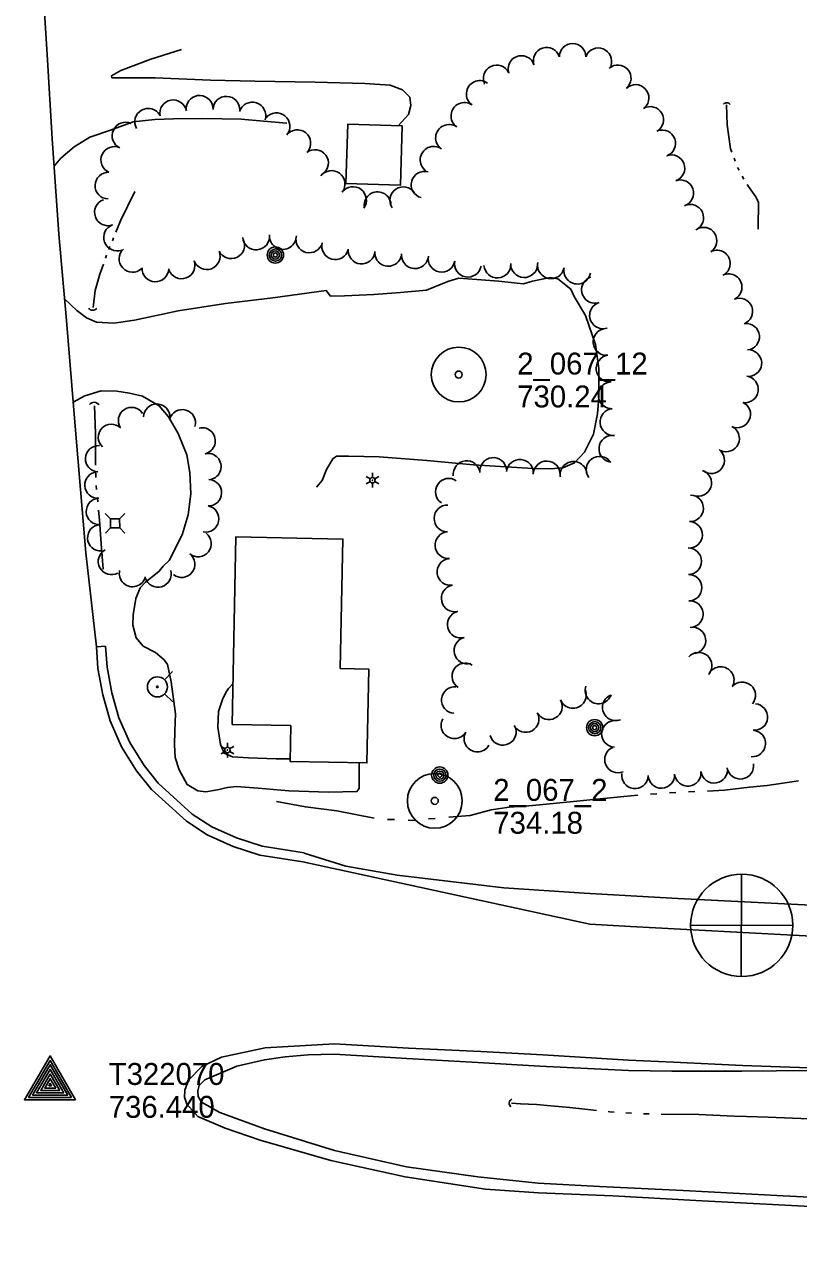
# Model space of a CAD drawing. Extents: x 588843 to 2552415, y 180129 to 269402.
# Drawn here: x 604534.5 to 604746.4, y 183430.2 to 183763.6 of the extents above; entities that cross this region are included whole.
import ezdxf

# ---------------------------------------------------------------- set-up
doc = ezdxf.new("R2010")
doc.units = 0
for name, color, linetype in [('E_BLD', 7, 'Continuous'), ('E_DRN', 7, 'Continuous'), ('E_DTM_SpotElev', 7, 'Continuous'), ('E_DWY', 7, 'Continuous'), ('E_LAND_TreeLine_P', 7, 'Continuous'), ('E_LTG', 7, 'Continuous'), ('E_MAP_ContoursInter', 7, 'Continuous'), ('E_MAP_GridLines', 7, 'Continuous'), ('E_MAP_SpotElev', 7, 'Continuous'), ('E_MISCPROP', 7, 'Continuous'), ('E_RDWY', 7, 'Continuous'), ('E_RDWY_C_and_G', 7, 'Continuous'), ('E_RDWY_Gravel', 7, 'Continuous'), ('E_UTL_AG_Bold', 7, 'Continuous'), ('E_UTL_WHydrant', 7, 'Continuous'), ('E_WTR_P', 7, 'Continuous'), ('P_MARK', 7, 'Continuous')]:
    doc.layers.add(name, color=color, linetype=linetype)

# ---------------------------------------------------------------- blocks, each defined once
blk = doc.blocks.new('TP')
at = {"layer": 'P_MARK'}
for points in [[(22.7, -13.3), (0, 26), (-23.2, -13.3)], [(19, -11.2), (0, 21.8), (-19.5, -11.2)], [(15.8, -9.1), (0, 18.1), (-15.8, -9.1)], [(12.2, -7), (0, 13.9), (-12.2, -7)], [(8.6, -4.9), (0, 9.7), (-8.5, -4.9)], [(4.9, -2.8), (0, 5.6), (-4.9, -2.8)], [(1.2, -0.7), (0, 1.4), (-1.2, -0.7)]]:
    blk.add_lwpolyline(points, close=True, dxfattribs=at)
blk = doc.blocks.new('PP')
at = {"layer": 'E_MAP_SpotElev'}
for radius in [24.6, 3.15]:
    blk.add_circle((0, 0), radius, dxfattribs=at)
blk = doc.blocks.new('PHOTOC')
at = {"layer": 'E_MAP_GridLines'}
for p, q in [((0.4, 46.1), (0.2, -45.3)), ((-45.2, 0.1), (46.3, 0))]:
    blk.add_line(p, q, dxfattribs=at)
blk.add_circle((0.6, 0.1), 45.9, dxfattribs=at)
blk = doc.blocks.new('CULV2_3')
at = {"layer": 'E_DRN'}
blk.add_arc((65, 48), 80.7, 216.8699, 323.1301, dxfattribs=at)
blk = doc.blocks.new('HYD_2')
at = {"layer": 'E_UTL_WHydrant'}
for p, q in [((-12.6, 12.6), (-27.3, 27.3)), ((12.6, 12.6), (27.3, 27.3))]:
    blk.add_line(p, q, dxfattribs=at)
for radius in [18, 1.38]:
    blk.add_circle((0, 0), radius, dxfattribs=at)
blk = doc.blocks.new('LPOL_3')
at = {"layer": 'E_LTG'}
for p, q in [((-13.1, 0), (-4.9, 0)), ((-2.5, 4.3), (-6.6, 11.4)), ((2.5, 4.3), (6.6, 11.4)), ((4.9, 0), (13.1, 0)), ((-6.6, -11.4), (-2.5, -4.3)), ((6.6, -11.4), (2.5, -4.3))]:
    blk.add_line(p, q, dxfattribs=at)
for radius in [4.92, 4.92, 4.92, 0.41]:
    blk.add_circle((0, 0), radius, dxfattribs=at)
blk = doc.blocks.new('POLE_2')
at = {"layer": 'E_MISCPROP'}
for radius in [14.6, 11, 7.32, 3.66]:
    blk.add_circle((0, 0), radius, dxfattribs=at)
blk = doc.blocks.new('PED_2')
at = {"layer": 'E_UTL_AG_Bold'}
for p, q in [((-8.2, 8.2), (-17.5, 17.5)), ((8.2, 8.2), (17.5, 17.5)), ((-8.2, -8.2), (-17.5, -17.5)), ((8.2, -8.2), (17.5, -17.5))]:
    blk.add_line(p, q, dxfattribs=at)
blk.add_lwpolyline([(-8.2, -8.2), (8.2, -8.2), (8.2, 8.2), (-8.2, 8.2)], close=True, dxfattribs=at)

msp = doc.modelspace()

# ---------------------------------------------------------------- linework, layer by layer
at = {"layer": 'E_BLD'}
for points in [[(604637.93, 183735.82), (604637.46, 183719.61), (604622.52, 183720.04), (604622.99, 183736.25)], [(604591.35, 183572), (604592.37, 183623.31), (604621.67, 183622.73), (604620.96, 183587.28), (604628.77, 183587.13), (604628.26, 183561.44), (604607.22, 183561.86), (604607.42, 183571.68)]]:
    msp.add_lwpolyline(points, close=True, dxfattribs=at)
at = {"layer": 'E_DWY'}
for points in [[(604636.82, 183735.85), (604639.59, 183738.92), (604640.26, 183741.36), (604639.95, 183743.63), (604637.95, 183745.67), (604634.65, 183746.96), (604627.69, 183747.41), (604614.12, 183747.78), (604597.61, 183748.07), (604585.42, 183748.3), (604570.29, 183748.93), (604562.12, 183748.92), (604558.49, 183748.95), (604558.41, 183749.54), (604560.92, 183750.93), (604569.09, 183754.09), (604577.55, 183756.74)], [(604542.68, 183724.76), (604544.53, 183727.01), (604548.18, 183730.03), (604552.41, 183732.74), (604558.08, 183734.6), (604564.26, 183736.94), (604570.18, 183737.52), (604575.31, 183737.74), (604583.28, 183737.85), (604593.8, 183737.68), (604599.97, 183737.07), (604606.35, 183736.55)], [(604545.5, 183688.5), (604548.87, 183685.25), (604551.56, 183683.29), (604554.27, 183682.11), (604558.98, 183681.84), (604564.62, 183682.63), (604576.61, 183685.16), (604589.56, 183687.16), (604602.51, 183688.78), (604617.14, 183690.72), (604618.26, 183689.21), (604622.1, 183689.27), (604630.18, 183689.67), (604637.48, 183690.2), (604644.59, 183690.84), (604648.58, 183692.47), (604650.67, 183693.28), (604653.36, 183694.17), (604658.36, 183693.8), (604664.35, 183693.29), (604669.34, 183692.72), (604671.11, 183692.56), (604673.59, 183693.26), (604676.17, 183693.86), (604678.35, 183694.28), (604680.5, 183693.91), (604684.04, 183691.13), (604684.96, 183689.13), (604688.02, 183683.9), (604690.79, 183675.94), (604691.74, 183669.41), (604691.66, 183661.54), (604691.3, 183657.03), (604690.22, 183651.46), (604687.79, 183646.53), (604685.03, 183643.58), (604681.83, 183642.21), (604678.38, 183641.94), (604673.76, 183642.01), (604657.37, 183643.07), (604644.62, 183644.21), (604631.57, 183645.26), (604623.22, 183645.45), (604619.97, 183645.37), (604618.96, 183644.72), (604617.18, 183641.73), (604616, 183638.72), (604614.46, 183636.91)], [(604547.89, 183660.15), (604551.1, 183661.96), (604555.57, 183663.27), (604559.8, 183663.22), (604563.32, 183662.61), (604566.84, 183661.8), (604571.37, 183659.18), (604573.92, 183656.14), (604576.61, 183651.62), (604578.96, 183645.73), (604579.78, 183640.98), (604580.06, 183635.07), (604579.37, 183629.39), (604577.7, 183623.84), (604574.11, 183616.88), (604572.48, 183615.26), (604571.45, 183613.92), (604567.7, 183610.91), (604566.17, 183609.39), (604564.99, 183606.48), (604564.34, 183601.98), (604564.24, 183599.13), (604565.1, 183595.65), (604566.99, 183593.42), (604570.37, 183591.63), (604572.76, 183589.68), (604573.7, 183588.37), (604574.71, 183583.61), (604575.88, 183574.91), (604575.71, 183570.1), (604575.58, 183566.36), (604575.76, 183562.91), (604576.92, 183559.53), (604579.04, 183555.52), (604582.03, 183553.84), (604584.18, 183553.57), (604587.35, 183554.05), (604590.13, 183554.74), (604592.6, 183555.04), (604598.48, 183554.54), (604606.92, 183553.85), (604617.72, 183553.47), (604625.5, 183553.59), (604626.12, 183554.46), (604626.13, 183557.41), (604626.16, 183561.49)], [(604607.24, 183562.75), (604606.93, 183562.61), (604603.39, 183562.53), (604595.82, 183562.8), (604591.5, 183563.15), (604589.18, 183564.12), (604588.18, 183566.51), (604587.46, 183571.26), (604587.61, 183575.48), (604588.71, 183578.79), (604589.66, 183580.72), (604590.39, 183581.78), (604591.57, 183583.1)]]:
    msp.add_lwpolyline(points, dxfattribs=at)
at = {"layer": 'E_LAND_TreeLine_P'}
for centre, radius, start, end in [((604684.54, 183754.71), 3.63, 0.1868, 180.1868), ((604670.52, 183751.38), 3.63, 18.8383, 198.8383), ((604677.41, 183753.65), 3.63, 18.2107, 198.2107), ((604691.58, 183753.51), 3.63, 338.6218, 158.6218), ((604663.74, 183748.82), 3.63, 25.4468, 205.4468), ((604696.89, 183748.83), 3.63, 310.5982, 130.5982), ((604659.13, 183744.53), 3.67, 54.9814, 234.9814), ((604701.76, 183743.46), 3.63, 312.8008, 132.8008), ((604575.26, 183739.23), 3.67, 10.296, 190.296), ((604582.48, 183740.46), 3.67, 357.988, 177.988), ((604589.81, 183740.21), 3.67, 357.988, 177.988), ((604596.91, 183738.63), 3.67, 342.0426, 162.0426), ((604654.93, 183738.53), 3.67, 54.9814, 234.9814), ((604568.41, 183736.92), 3.67, 29.5228, 209.5228), ((604603.51, 183735.68), 3.67, 320.9315, 140.9315), ((604705.77, 183737.45), 3.63, 300.272, 120.272), ((604562.21, 183733.14), 3.67, 65.4449, 245.4449), ((604609.2, 183731.06), 3.67, 320.9315, 140.9315), ((604650.72, 183732.52), 3.67, 54.9814, 234.9814), ((604709.06, 183731.02), 3.63, 290.3439, 110.3439), ((604559.16, 183726.47), 3.67, 65.4449, 245.4449), ((604614.04, 183725.62), 3.67, 306.6478, 126.6478), ((604646.51, 183726.52), 3.67, 54.9814, 234.9814), ((604711.59, 183724.22), 3.63, 290.3439, 110.3439), ((604557.55, 183719.46), 3.67, 87.988, 267.988), ((604618.57, 183719.89), 3.67, 323.1635, 143.1635), ((604644.04, 183719.7), 3.67, 74.854, 254.854), ((604624.44, 183715.49), 3.67, 323.1635, 143.1635), ((604638.21, 183715.44), 3.67, 33.5257, 213.5257), ((604713.99, 183717.38), 3.63, 289.1187, 109.1187), ((604557.4, 183712.15), 3.67, 109.9993, 289.9993), ((604631.17, 183714.08), 3.67, 4.6978, 184.6978), ((604716.73, 183710.67), 3.63, 294.3659, 114.3659), ((604559.91, 183705.26), 3.67, 109.9993, 289.9993), ((604597.94, 183705.55), 3.67, 184.8992, 4.8992), ((604605.24, 183705.68), 3.67, 175.2617, 355.2617), ((604612.49, 183704.74), 3.67, 165.2637, 345.2637), ((604720.36, 183704.4), 3.63, 302.7928, 122.7928), ((604564.12, 183699.41), 3.67, 132.988, 312.988), ((604584.42, 183700.17), 3.67, 200.1235, 20.1235), ((604591.12, 183703.13), 3.67, 205.5408, 25.5408), ((604619.59, 183702.87), 3.67, 165.2637, 345.2637), ((604626.8, 183701.7), 3.67, 174.9752, 354.9752), ((604634.1, 183701.06), 3.67, 175.0271, 355.0271), ((604724.03, 183698.16), 3.63, 296.275, 116.275), ((604577.54, 183697.64), 3.67, 200.1235, 20.1235), ((604641.41, 183700.42), 3.67, 175.0271, 355.0271), ((604648.67, 183699.45), 3.67, 169.4189, 349.4189), ((604655.87, 183698.1), 3.67, 169.4189, 349.4189), ((604663.94, 183697.84), 3.67, 183.5114, 3.5114), ((604671.28, 183697.97), 3.67, 177.8008, 357.8008), ((604678.61, 183697.67), 3.67, 168.3385, 348.3385), ((604570.38, 183696.82), 3.67, 177.988, 357.988), ((604685.8, 183696.19), 3.67, 168.3385, 348.3385), ((604727.24, 183691.66), 3.63, 296.275, 116.275), ((604690.66, 183690.94), 3.67, 107.4546, 287.4546), ((604730.14, 183685.01), 3.63, 291.3531, 111.3531), ((604692.86, 183683.94), 3.67, 107.4546, 287.4546), ((604732.03, 183678.08), 3.63, 276.098, 96.098), ((604693.81, 183676.68), 3.67, 95.566, 275.566), ((604694.66, 183669.38), 3.67, 97.2631, 277.2631), ((604732.64, 183670.87), 3.63, 262.6986, 82.6986), ((604695.25, 183662.07), 3.67, 92.1995, 272.1995), ((604731.72, 183663.67), 3.63, 262.6986, 82.6986), ((604563.85, 183655.16), 3.61, 32.8125, 212.8125), ((604570.73, 183656.08), 3.61, 357.988, 177.988), ((604577.74, 183654.54), 3.61, 343.9518, 163.9518), ((604695.7, 183654.74), 3.67, 94.9258, 274.9258), ((604729.58, 183656.83), 3.63, 245.1809, 65.1809), ((604558.36, 183650.55), 3.61, 46.6794, 226.6794), ((604583.16, 183649.59), 3.61, 282.6853, 102.6853), ((604726.54, 183650.24), 3.63, 245.1809, 65.1809), ((604554.86, 183644.68), 3.61, 86.4806, 266.4806), ((604695.41, 183647.42), 3.67, 83.8556, 263.8556), ((604584.75, 183642.56), 3.61, 282.6853, 102.6853), ((604662.82, 183641.34), 3.67, 6.7157, 186.7157), ((604691.91, 183641.69), 3.67, 36.091, 216.091), ((604722.45, 183644.28), 3.63, 233.5139, 53.5139), ((604655.53, 183640.48), 3.67, 6.7157, 186.7157), ((604670.13, 183640.84), 3.67, 354.4344, 174.4344), ((604677.45, 183640.41), 3.67, 358.8238, 178.8238), ((604684.79, 183640.27), 3.67, 8.1057, 188.1057), ((604718.89, 183638.05), 3.63, 250.9794, 70.9794), ((604554.67, 183637.48), 3.61, 93.4283, 273.4283), ((604584.9, 183635.39), 3.61, 267.988, 87.988), ((604650.67, 183635.65), 3.67, 56.1933, 236.1933), ((604716.68, 183631.15), 3.63, 267.8008, 87.8008), ((604555.06, 183630.28), 3.61, 92.9578, 272.9578), ((604584.14, 183628.23), 3.61, 258.9485, 78.9485), ((604650.32, 183628.37), 3.67, 88.9466, 268.9466), ((604555.43, 183623.07), 3.61, 92.9578, 272.9578), ((604650.57, 183621.04), 3.67, 93.9163, 273.9163), ((604716.41, 183623.9), 3.63, 267.8008, 87.8008), ((604582.04, 183621.48), 3.61, 231.5572, 51.5572), ((604558.35, 183616.59), 3.61, 118.7235, 298.7235), ((604577.56, 183615.83), 3.61, 231.5572, 51.5572), ((604716.18, 183616.65), 3.63, 270.6164, 90.6164), ((604651.13, 183613.72), 3.67, 98.1057, 278.1057), ((604564.11, 183613.27), 3.61, 166.4279, 346.4279), ((604571.09, 183613.14), 3.61, 196.0223, 16.0223), ((604716.26, 183609.4), 3.63, 270.6164, 90.6164), ((604652.29, 183606.47), 3.67, 102.5444, 282.5444), ((604716.63, 183602.16), 3.63, 275.3246, 95.3246), ((604653.92, 183599.31), 3.67, 104.5001, 284.5001), ((604717.33, 183594.94), 3.63, 279.4344, 99.4344), ((604655.76, 183592.2), 3.67, 104.5001, 284.5001), ((604719.03, 183588.07), 3.63, 319.141, 139.141), ((604655.16, 183585.16), 3.63, 58.3734, 238.3734), ((604725.06, 183584.13), 3.63, 331.9345, 151.9345), ((604652.29, 183578.67), 3.63, 85.256, 265.256), ((604684.61, 183580.03), 3.63, 202.8177, 22.8177), ((604691.62, 183581.27), 3.63, 161.1016, 341.1016), ((604730.94, 183579.94), 3.63, 319.8021, 139.8021), ((604678.05, 183576.94), 3.63, 208.7646, 28.7646), ((604696.33, 183576.65), 3.63, 111.7633, 291.7633), ((604671.69, 183573.45), 3.63, 208.7646, 28.7646), ((604734.26, 183574), 3.63, 265.4149, 85.4149), ((604652.21, 183571.72), 3.63, 149.9767, 329.9767), ((604696.1, 183569.41), 3.63, 87.8008, 267.8008), ((604658.49, 183568.09), 3.63, 149.9767, 329.9767), ((604665.45, 183569.95), 3.63, 195.8613, 15.8613), ((604733.68, 183566.77), 3.63, 265.4149, 85.4149), ((604696.95, 183562.37), 3.63, 112.9156, 292.9156), ((604701.58, 183558.06), 3.63, 172.6064, 352.6064), ((604708.81, 183558.17), 3.63, 182.7706, 2.7706), ((604716.04, 183558.74), 3.63, 185.7704, 5.7704), ((604723.25, 183559.55), 3.63, 188.871, 8.871), ((604730.42, 183560.67), 3.63, 188.871, 8.871)]:
    msp.add_arc(centre, radius, start, end, dxfattribs=at)
at = {"layer": 'E_RDWY'}
for points in [[(604554.23, 183593.18), (604551.36, 183618.98), (604548.44, 183653.61), (604546.01, 183682.52), (604543.99, 183706.2), (604542.15, 183732.23), (604540.85, 183753.92), (604539.59, 183774.13), (604539.15, 183798.05), (604539.7, 183830.39), (604539.74, 183862.36), (604540.16, 183896.68), (604540.63, 183921.16), (604541.08, 183948.1), (604541.61, 183977.29), (604541.73, 184011.33), (604541.86, 184046.05)], [(604610.69, 183534.34), (604689.24, 183517.31)], [(604689.24, 183517.31), (604700.33, 183516.71), (604755.06, 183513.79), (604792.1, 183511.87), (604815.3, 183510.66), (604844.83, 183509.03), (604873.35, 183507.5), (604910.13, 183505.52), (604936.21, 183504.14)], [(604676.37, 183481.56), (604659.39, 183482.46), (604639.64, 183483.35), (604619.42, 183484.55), (604600.4, 183483.45), (604588.5, 183480.91), (604583.1, 183478.35), (604579.43, 183474.64), (604578.45, 183471.92), (604578.38, 183469.96), (604579, 183468.06), (604582.03, 183464.71), (604589.49, 183461.5), (604599.02, 183458.21), (604618.4, 183452.61), (604638.7, 183448.16), (604660.72, 183444.83), (604675.24, 183443.83)], [(604676.37, 183481.56), (604699.8, 183480.13), (604712.16, 183479.53), (604730.98, 183478.67), (604749.13, 183477.97), (604767.94, 183478.78), (604790.87, 183479.37), (604818.55, 183480.37), (604842.1, 183481.39), (604865.24, 183482.24), (604869.91, 183482.39), (604888.65, 183483.14), (604907.86, 183482.13), (604932.38, 183480.86)], [(604675.24, 183443.83), (604695.51, 183442.94), (604718.24, 183441.73), (604740.97, 183440.53), (604782.37, 183438.27), (604803.63, 183437.05), (604819.65, 183436.24), (604842.79, 183435.15), (604880.6, 183433.03), (604909.84, 183431.44), (604936.43, 183430.16)]]:
    msp.add_lwpolyline(points, dxfattribs=at)
at = {"layer": 'E_RDWY_C_and_G'}
for points in [[(604554.23, 183593.18), (604556.72, 183593.37), (604557.15, 183587.63), (604558.42, 183580.66), (604560.38, 183573.79), (604563.35, 183567.01), (604567.29, 183560.7), (604571.15, 183555.91), (604580.42, 183547.46), (604585.78, 183544), (604592.53, 183540.93), (604599.57, 183538.67), (604611.09, 183536.81)], [(604554.23, 183593.18), (604554.67, 183587.31), (604555.98, 183580.09), (604558.02, 183572.94), (604561.14, 183565.84), (604565.25, 183559.25), (604569.32, 183554.19), (604578.89, 183545.47), (604584.57, 183541.8), (604591.63, 183538.59), (604598.98, 183536.23), (604610.69, 183534.34)]]:
    msp.add_lwpolyline(points, dxfattribs=at)
at = {"layer": 'E_RDWY_Gravel'}
for points in [[(604611.07, 183536.71), (604622.51, 183533.23), (604636.49, 183530.77), (604665.68, 183527.29), (604687.67, 183525.83)], [(604687.67, 183525.83), (604713.31, 183524.31), (604764.37, 183521.79), (604815.73, 183518.78), (604849.49, 183517.48), (604874.81, 183516.02), (604910.79, 183513.92), (604958.63, 183511.2)], [(604675.58, 183478.44), (604658.59, 183479.43), (604639.15, 183480.51), (604619.32, 183481.7), (604612.14, 183481.56), (604605.92, 183480.99), (604600.19, 183480.21), (604592.65, 183478.41), (604583.86, 183474.68), (604582.33, 183473.16), (604581.98, 183471.7), (604582.12, 183470.12), (604582.96, 183468.61), (604587.97, 183465.78), (604600.21, 183461.32), (604619.38, 183455.33), (604639.1, 183450.9), (604658.57, 183448.15), (604675.14, 183446.39)], [(604675.58, 183478.44), (604699.78, 183477.29), (604711.65, 183477.08), (604730.85, 183477.06), (604749.65, 183477.3), (604790.88, 183478.29), (604819.11, 183479.21), (604842.83, 183480.15), (604859.22, 183480.32), (604870.95, 183480.36), (604886.83, 183479.75), (604907.75, 183478.7), (604932.51, 183477.43)], [(604675.14, 183446.39), (604691.89, 183445.55), (604714.74, 183444.43), (604742.15, 183442.98), (604769.64, 183441.6), (604798.58, 183440.25), (604819.49, 183438.97), (604846.09, 183437.46), (604880.8, 183435.73), (604908.52, 183433.94), (604930.57, 183433.01)]]:
    msp.add_lwpolyline(points, dxfattribs=at)
at = {"layer": 'E_WTR_P'}
for points in [[(604728.06, 183728.65), (604727.74, 183729.51), (604726.82, 183736.11), (604726.64, 183741.6)], [(604729.01, 183726.12), (604728.69, 183726.97)], [(604730.09, 183723.65), (604729.67, 183724.45)], [(604731.35, 183721.26), (604730.93, 183722.06)], [(604735.32, 183707.58), (604735.33, 183710.22), (604735.42, 183712.67), (604735.41, 183714.82), (604734.68, 183716.42), (604733.29, 183718.33), (604732.32, 183719.74)], [(604559.57, 183706.69), (604560.85, 183709.82), (604564.77, 183717.84)], [(604558.6, 183704.34), (604558.92, 183705.12)], [(604557.63, 183701.98), (604557.95, 183702.77)], [(604556.74, 183699.6), (604557.02, 183700.4)], [(604553.33, 183686.08), (604553.88, 183690.78), (604555.22, 183695.26), (604556.18, 183697.99)], [(604554.02, 183642.96), (604553.96, 183645.23), (604553.98, 183651.62), (604553.76, 183659.21)], [(604554.12, 183639.59), (604554.08, 183640.71)], [(604554.3, 183636.24), (604554.19, 183637.35)], [(604554.63, 183632.89), (604554.52, 183634.01)], [(604556.12, 183614.46), (604555.58, 183621.37), (604555.12, 183627.97), (604554.85, 183630.66)], [(604746.37, 183556.53), (604737.76, 183555.27), (604732.95, 183554.77), (604726.06, 183553.96), (604721.42, 183553.75)], [(604702.4, 183552.58), (604698.57, 183552.27), (604677.4, 183550.15)], [(604707.58, 183553.01), (604705.85, 183552.86)], [(604712.76, 183553.36), (604711.03, 183553.28)], [(604717.96, 183553.59), (604716.22, 183553.51)], [(604603.54, 183550.9), (604611.44, 183549.42), (604620, 183548.38), (604630.21, 183546.35)], [(604650.67, 183546.6), (604656.48, 183547.1), (604662.27, 183548.65), (604667.2, 183549.31), (604672.57, 183549.67), (604677.4, 183550.15)], [(604633.92, 183546.01), (604635.78, 183545.93)], [(604639.51, 183545.76), (604640.72, 183545.71), (604641.37, 183545.77)], [(604645.09, 183546.11), (604646.95, 183546.27)], [(604667.79, 183468.37), (604670.28, 183468.19), (604674.68, 183467.94), (604678.53, 183467.63), (604683.73, 183467.11), (604688.69, 183466.6), (604691.05, 183466.35)], [(604694.25, 183466.01), (604694.68, 183465.97), (604695.86, 183465.89)], [(604699.07, 183465.68), (604700.53, 183465.58), (604700.68, 183465.58)], [(604703.9, 183465.45), (604705.51, 183465.39)], [(604708.73, 183465.3), (604719.07, 183465.19), (604728.77, 183464.74), (604732.08, 183464.64)], [(604732.08, 183464.64), (604738.07, 183464.46), (604749.14, 183464.04), (604755.44, 183464.01)]]:
    msp.add_lwpolyline(points, dxfattribs=at)

# ---------------------------------------------------------------- block references
at = {"layer": 'E_DRN'}
for p, xscale, yscale, rotation in [((604727.62, 183741.66), 0.013640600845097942, 0.013640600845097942, 177.80081242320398), ((604552.14, 183685.92), 0.01674799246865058, 0.016747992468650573, -2.0119899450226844), ((604554.95, 183659.46), 0.019793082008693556, 0.019793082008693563, 177.9880100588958), ((604667.89, 183469.47), 0.016817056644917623, 0.016817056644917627, -97.20641884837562)]:
    msp.add_blockref('CULV2_3', p, dxfattribs=dict(at, xscale=xscale, yscale=yscale, rotation=rotation))
at = {"layer": 'E_LTG', "xscale": 0.15240030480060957, "yscale": 0.1524003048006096, "rotation": -89.68889140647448}
for p in [(604629.77, 183638.83), (604590.09, 183564.97)]:
    msp.add_blockref('LPOL_3', p, dxfattribs=at)
at = {"layer": 'E_MAP_ContoursInter', "xscale": 0.3048006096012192, "yscale": 0.3048006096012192}
msp.add_blockref('TP', (604541.61, 183473.32), dxfattribs=at)
msp.add_blockref('TP', (604541.61, 183473.32), dxfattribs=at)
at = {"layer": 'E_MAP_GridLines', "xscale": 0.3048006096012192, "yscale": 0.3048006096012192}
msp.add_blockref('PHOTOC', (604730.63, 183516.98), dxfattribs=at)
msp.add_blockref('PHOTOC', (604730.63, 183516.98), dxfattribs=at)
at = {"layer": 'E_MAP_SpotElev', "xscale": 0.3048006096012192, "yscale": 0.3048006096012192}
for p in [(604653.37, 183667.75), (604653.37, 183667.75), (604646.82, 183551.07), (604646.82, 183551.07)]:
    msp.add_blockref('PP', p, dxfattribs=at)
at = {"layer": 'E_MISCPROP', "yscale": 0.1524003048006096}
for p, xscale, rotation in [((604603.21, 183700.46), 0.15240030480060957, -89.68889140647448), ((604690.58, 183571.1), 0.1524003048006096, -2.1991875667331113), ((604648.19, 183558.11), 0.15240030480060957, -89.68889140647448)]:
    msp.add_blockref('POLE_2', p, dxfattribs=dict(at, xscale=xscale, rotation=rotation))
at = {"layer": 'E_UTL_AG_Bold', "xscale": 0.15240030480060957, "yscale": 0.1524003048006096, "rotation": -89.68889140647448}
msp.add_blockref('PED_2', (604559.35, 183627.02), dxfattribs=at)
at = {"layer": 'E_UTL_WHydrant', "xscale": 0.15240030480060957, "yscale": 0.1524003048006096, "rotation": -89.68889140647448}
msp.add_blockref('HYD_2', (604570.93, 183582.27), dxfattribs=at)

# ---------------------------------------------------------------- texts
at = {"layer": 'E_DTM_SpotElev'}
for s, p in [('2_067_12', (604669.37, 183667.75)), ('2_067_12', (604669.37, 183667.75)), ('730.24', (604669.37, 183658.75)), ('730.24', (604669.37, 183658.75)), ('2_067_2', (604662.82, 183551.07)), ('2_067_2', (604662.82, 183551.07)), ('734.18', (604662.82, 183542.07)), ('734.18', (604662.82, 183542.07))]:
    msp.add_text(s, height=6, dxfattribs=at).set_placement(p)
at = {"layer": 'E_MAP_ContoursInter'}
for s, p in [('T322070', (604557.61, 183473.32)), ('T322070', (604557.61, 183473.32)), ('736.440', (604557.61, 183464.32)), ('736.440', (604557.61, 183464.32))]:
    msp.add_text(s, height=6, dxfattribs=at).set_placement(p)

doc.saveas('drawing.dxf')
